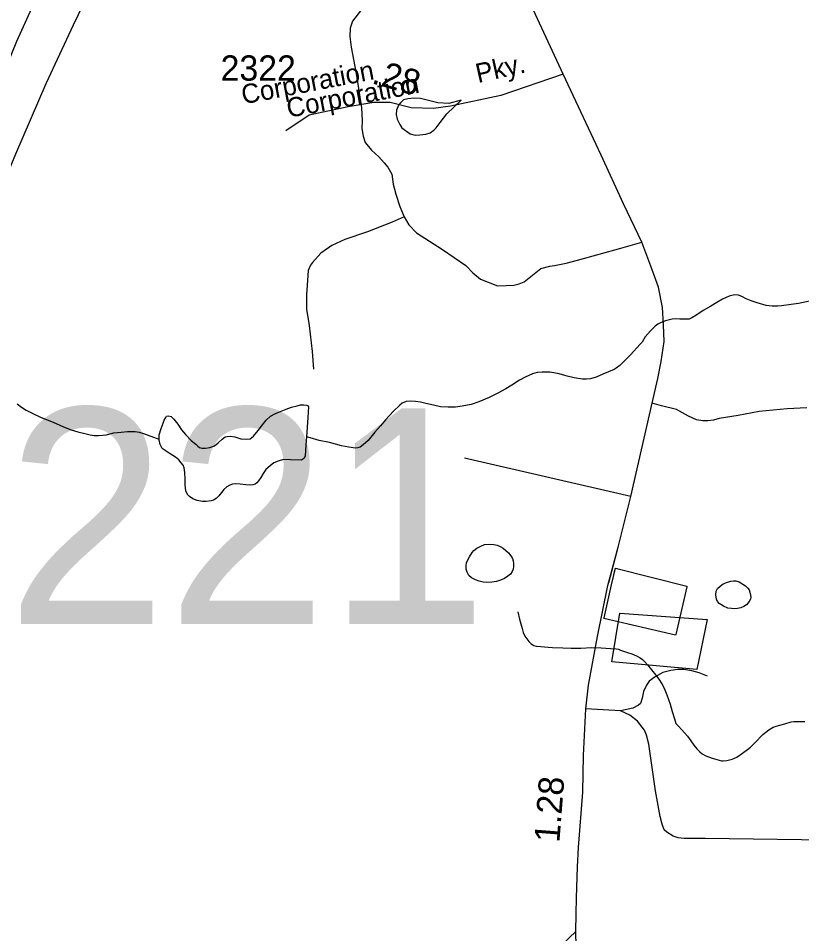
# Model space of a CAD drawing. Extents: x 2220236 to 2384410, y 720751 to 894131.
# Drawn here: x 2346471 to 2350343, y 837260 to 841784 of the extents above; entities that cross this region are included whole.
import ezdxf

# ---------------------------------------------------------------- set-up
doc = ezdxf.new("R2010")
doc.units = 0
doc.layers.add('Default', color=7, linetype='Continuous')

msp = doc.modelspace()

# ---------------------------------------------------------------- linework, layer by layer
at = {"layer": 'Default'}
for p, q in [((2349497.9, 839419.8), (2348677, 839610)), ((2349447, 838361.9), (2349275.4, 838370.5))]:
    msp.add_line(p, q, dxfattribs=at)
for points in [[(2347367.4, 843262.9), (2347261.4, 843101.1), (2347177.5, 842972.8), (2346960.6, 842628.6), (2346845.3, 842435), (2346692.8, 842157.4), (2346569.7, 841907), (2346462.2, 841668.5), (2346350.8, 841396.7), (2346262.9, 841162), (2346190.5, 840935.2), (2346124.1, 840733.8), (2345963.8, 840217.5), (2345834.8, 839802.9), (2345621.8, 839124.4), (2345574.9, 838973.8), (2345391.2, 838377.4), (2345275.9, 838011.7), (2345066.8, 837348.8), (2344957.3, 836994.8), (2344781.2, 836427.7)], [(2347367.4, 843262.9), (2347261.4, 843101.1), (2347177.5, 842972.8), (2346960.6, 842628.6), (2346845.3, 842435), (2346692.8, 842157.4), (2346569.7, 841907), (2346462.2, 841668.5), (2346350.8, 841396.7), (2346262.9, 841162), (2346190.5, 840935.2), (2346124.1, 840733.8), (2345963.8, 840217.5), (2345834.8, 839802.9), (2345621.8, 839124.4), (2345574.9, 838973.8), (2345391.2, 838377.4), (2345275.9, 838011.7), (2345066.8, 837348.8), (2344957.3, 836994.8)], [(2344205.1, 834289), (2344248.3, 834428.5), (2344361.2, 834793), (2344486.3, 835199.7), (2344779.5, 836134.4), (2345074.6, 837078.9), (2345279.8, 837741.8), (2345463.5, 838326.5), (2345787.9, 839351.2), (2345940.4, 839793.2), (2346159.3, 840375.9), (2346307.8, 840751.4), (2346458.3, 841113.1), (2346608.8, 841461.2), (2346743.6, 841750.6), (2346984, 842251.2), (2347103.3, 842483.9), (2347287, 842839.8), (2347408.1, 843058.8), (2347431.8, 843101.1), (2347519.9, 843258.5)], [(2344856.1, 836379.7), (2345074.6, 837078.9), (2345279.8, 837741.8), (2345463.5, 838326.5), (2345787.9, 839351.2), (2345940.4, 839793.2), (2346159.3, 840375.9), (2346307.8, 840751.4), (2346458.3, 841113.1), (2346608.8, 841461.2), (2346743.6, 841750.6), (2346984, 842251.2), (2347103.3, 842483.9), (2347287, 842839.8), (2347408.1, 843058.8), (2347431.8, 843101.1), (2347519.9, 843258.5)], [(2349163.8, 841507.7), (2348985, 841897), (2348886.4, 842104.8), (2348807.9, 842272.3), (2348757.3, 842377.1), (2348686.6, 842532.5), (2348658.7, 842595.3), (2348625.4, 842668.9), (2348606.7, 842734.5), (2348592, 842796.3), (2348579.1, 842862), (2348570.6, 842970.7)], [(2349163.8, 841507.7), (2348985, 841897), (2348886.4, 842104.8), (2348807.9, 842272.3), (2348757.3, 842377.1), (2348686.6, 842532.5), (2348658.7, 842595.3), (2348625.4, 842668.9), (2348606.7, 842734.5), (2348592, 842796.3), (2348579.1, 842862), (2348570.6, 842970.7)], [(2348201.2, 841872), (2348122.4, 841769.1), (2348110.8, 841734.8), (2348109.3, 841692.9), (2348116, 841641), (2348141.5, 841511.4), (2348167.4, 841341.7), (2348170.3, 841277.8), (2348168.8, 841239.7), (2348175.2, 841201.8), (2348185.7, 841170), (2348216, 841132.2), (2348252.4, 841098.7), (2348278.8, 841069.2), (2348296.9, 841047.3), (2348317.5, 841013.5), (2348324, 840963.8), (2348336.6, 840913.9), (2348357.3, 840854.1), (2348378, 840802.3)], [(2349163.8, 841507.7), (2348855.4, 841402.3), (2348606.6, 841350.2), (2348523.6, 841338.3), (2348413.4, 841340.7), (2348309.2, 841366.8), (2348228.6, 841366.8), (2348100.6, 841345.4), (2347908.7, 841305.1), (2347792.6, 841226.9)], [(2349163.8, 841507.7), (2348855.4, 841402.3), (2348606.6, 841350.2), (2348523.6, 841338.3), (2348413.4, 841340.7), (2348309.2, 841366.8), (2348228.6, 841366.8), (2348100.6, 841345.4), (2347908.7, 841305.1), (2347792.6, 841226.9)], [(2349389.6, 838996.1), (2349435.1, 839170.1), (2349497.9, 839419.8), (2349604.3, 839882.4), (2349632.2, 840002.8), (2349649.1, 840086.9), (2349662.4, 840186.9), (2349660.5, 840268.7), (2349654.8, 840354.4), (2349635.7, 840455.3), (2349597.7, 840558.1), (2349552, 840678.1), (2349462.5, 840866.6), (2349352.2, 841106.5), (2349163.8, 841507.7)], [(2349228.3, 837197.4), (2349226.6, 837270.7), (2349228.3, 837358), (2349230.1, 837436.6), (2349235.3, 837590.2), (2349240.5, 837686.2), (2349261.5, 837958.5), (2349265, 838140.1), (2349275.4, 838370.5), (2349289.4, 838487.5), (2349334.5, 838727.8), (2349385.4, 838979.8), (2349435.1, 839170.1), (2349497.9, 839419.8), (2349604.3, 839882.4), (2349632.2, 840002.8), (2349649.1, 840086.9), (2349662.4, 840186.9), (2349660.5, 840268.7), (2349654.8, 840354.4), (2349635.7, 840455.3), (2349597.7, 840558.1), (2349552, 840678.1), (2349462.5, 840866.6), (2349352.2, 841106.5), (2349163.8, 841507.7)], [(2348659.5, 841378.4), (2348598.1, 841362.7), (2348544.4, 841366), (2348498.9, 841377.7), (2348458.9, 841387.1), (2348426.8, 841388.8), (2348396.9, 841386.3), (2348375, 841380.2), (2348361.3, 841368.1), (2348349.4, 841353.8), (2348339.6, 841329.8), (2348337.9, 841307.7), (2348344.2, 841285.7), (2348356.6, 841258), (2348366.6, 841242), (2348407, 841212.7), (2348433.1, 841206.9), (2348455.1, 841207.2), (2348484.9, 841211.5), (2348506.9, 841217.8), (2348524.8, 841230.1), (2348536.7, 841242.2), (2348556.2, 841268.4), (2348588.6, 841311.3), (2348659.5, 841378.4)], [(2348378, 840802.3), (2348318.3, 840775.6), (2348196.9, 840728.3), (2348085.4, 840690.9), (2348019.8, 840660.2), (2347966.3, 840623.4), (2347924.8, 840577.1), (2347915, 840562.9), (2347903.2, 840536.8), (2347894.7, 840416.8), (2347895.6, 840346.8), (2347908.6, 840264.9), (2347924.2, 840137), (2347929.2, 840049.2)], [(2348378, 840802.3), (2348400.4, 840762.6), (2348438.9, 840723.1), (2348567.9, 840640.8), (2348682.8, 840562), (2348717.2, 840526.4), (2348755.5, 840495), (2348839.9, 840462), (2348881.9, 840462.5), (2348919.8, 840464.9), (2348945.8, 840471.4), (2348971.6, 840481.6), (2349052.9, 840548), (2349098.7, 840558.7), (2349121, 840561.5), (2349178.6, 840573.7), (2349234.4, 840587.7), (2349449.4, 840647.2), (2349552, 840678.1)], [(2350381.5, 840385.3), (2350327.4, 840374.9), (2350291.6, 840368.5), (2350243.9, 840363.2), (2350225.6, 840361.5), (2350196.4, 840361.3), (2350167.7, 840364.1), (2350123.5, 840378), (2350093.6, 840387.3), (2350069.2, 840397.1), (2350051.1, 840406.9), (2350031.1, 840415.3), (2350011, 840416.7), (2349985, 840410.1), (2349951.4, 840396.3), (2349923.5, 840379.7), (2349893.8, 840361.1), (2349855.9, 840339.2), (2349820.2, 840314.7), (2349800.6, 840303.1), (2349786.4, 840297.6), (2349762.5, 840296), (2349740.5, 840297.4), (2349720.4, 840298.2), (2349702.4, 840296.8), (2349670.6, 840288.9), (2349648.6, 840280.5), (2349632.2, 840271.6), (2349618.8, 840262.2), (2349595.1, 840239.9), (2349569.5, 840209.3), (2349553.8, 840183.1), (2349544, 840172.8), (2349496.6, 840121), (2349467, 840090.2), (2349443.3, 840067.9), (2349425.8, 840054.7), (2349415.6, 840047.8), (2349387.5, 840036.8), (2349359.7, 840025.1), (2349327.8, 840010.7), (2349299.9, 840002), (2349279.4, 839999.5), (2349260, 839999.7), (2349218, 840006.8), (2349183.9, 840014.6), (2349143.7, 840026.1), (2349117.5, 840032.3), (2349097.7, 840035.7), (2349059.6, 840034.8), (2349035.4, 840033.2), (2349011.7, 840026.3), (2348976, 840010.1), (2348948, 839995.8), (2348910.3, 839971.3), (2348880.5, 839953), (2348840.7, 839930.7), (2348798.3, 839909.3), (2348747.3, 839887.5), (2348709.4, 839875.4), (2348665.5, 839866.1), (2348631.5, 839862.4), (2348595.7, 839861.6), (2348557.6, 839863.3), (2348523.5, 839871.1), (2348485.3, 839880.1), (2348459.2, 839886.5), (2348433.4, 839889.4), (2348409.4, 839891.7)], [(2346465.2, 839877.8), (2346487.5, 839862.3), (2346509.8, 839846.8), (2346542, 839831.1), (2346584.1, 839811.5), (2346642.5, 839788.3), (2346694.7, 839765.1), (2346732.7, 839749.3), (2346764.9, 839740.1), (2346799.1, 839731.7), (2346826.3, 839724.6), (2346846.1, 839722.1), (2346867.1, 839721.3), (2346888.7, 839722.8), (2346905.1, 839725.2), (2346943.1, 839734.3), (2346979, 839738), (2347011.1, 839741), (2347049.2, 839740.9), (2347067.6, 839738.4), (2347089.2, 839732), (2347139.2, 839714.4), (2347157.5, 839706.9), (2347167.6, 839703.1)], [(2347167.6, 839703.1), (2347167.3, 839724.4), (2347176.8, 839756.9), (2347186.6, 839782.6), (2347192.3, 839797), (2347200.2, 839811.1), (2347203.9, 839817.1), (2347212, 839819.1), (2347226, 839815.4), (2347240, 839802.2), (2347258.7, 839777.4), (2347276.9, 839750.2), (2347297.2, 839726.4), (2347325.6, 839698), (2347347.8, 839678.6), (2347358, 839669.2), (2347366.8, 839662), (2347378.1, 839659.2), (2347396.1, 839659.2), (2347418, 839661.8), (2347440, 839671.5), (2347458.1, 839686.4), (2347478.3, 839704.3), (2347493.3, 839714.8), (2347503.4, 839716.8), (2347519.4, 839719.1), (2347541.2, 839715.1), (2347571.5, 839705.8), (2347597.5, 839703.6), (2347617.4, 839706), (2347633.3, 839718.2), (2347657.1, 839746.1), (2347678.6, 839774.8), (2347696.4, 839796.9), (2347718.2, 839817.5), (2347738.1, 839829.1), (2347769.7, 839841.9), (2347795.6, 839851.8), (2347821.4, 839862.7), (2347849.4, 839868.8), (2347865.3, 839872.7), (2347881.4, 839873.4), (2347897.5, 839871.8), (2347903.6, 839867.7), (2347905.7, 839863.9), (2347902.3, 839811.2), (2347895, 839715.8)], [(2348409.4, 839891.7), (2348387.2, 839889.2), (2348367.5, 839881.1), (2348356.4, 839871.5), (2348325.7, 839842.3), (2348286.4, 839799.7), (2348260.7, 839770.1), (2348233.8, 839737.8), (2348199.7, 839697), (2348176, 839676.4), (2348160, 839664.2), (2348149.4, 839660.5), (2348137.9, 839660), (2348103.9, 839663.6), (2348067.9, 839671), (2348009.8, 839686.6), (2347957.5, 839697.6), (2347913.3, 839709.9), (2347895, 839715.8)], [(2350368.7, 839858.6), (2350270.8, 839853.4), (2350132.9, 839839.8), (2350029.3, 839820.5), (2349935.5, 839805.3), (2349907.6, 839797), (2349879.7, 839794.6), (2349853.7, 839794.3), (2349823.6, 839800.1), (2349783.3, 839817.5), (2349724.9, 839850.9), (2349649.7, 839868.4), (2349604.3, 839882.4)], [(2347895, 839715.8), (2347891.8, 839675.3), (2347888.5, 839619.3), (2347881.4, 839607.5), (2347870.9, 839600.5), (2347816.7, 839601), (2347782.5, 839602.8), (2347754.6, 839595.1), (2347733.9, 839586.1), (2347715.2, 839571.2), (2347695.2, 839553.3), (2347681.5, 839534.7), (2347669.9, 839514.5), (2347658.1, 839498.3), (2347650, 839488.1), (2347642, 839482.2), (2347630.3, 839478.5), (2347618.3, 839476.3), (2347596.2, 839477.7), (2347568.2, 839481.5), (2347544.2, 839483.1), (2347530.1, 839480.9), (2347516.2, 839477.1), (2347502.4, 839468.3), (2347486.6, 839454.5), (2347474.7, 839439.9), (2347462.9, 839424), (2347449, 839410.3), (2347435.2, 839401.5), (2347424.2, 839398.5), (2347399.1, 839395.1), (2347381, 839395.1), (2347355.2, 839400.6), (2347334.2, 839408.9), (2347317, 839420.3), (2347306.7, 839430.8), (2347298.4, 839448.5), (2347296.2, 839477.9), (2347295.7, 839506.5), (2347293.4, 839538.5), (2347291.2, 839562.1), (2347285, 839575.9), (2347276.7, 839586.1), (2347264.6, 839602), (2347248.6, 839615.5), (2347222.3, 839631.5), (2347206.2, 839640.6), (2347181.9, 839657.1), (2347171.9, 839677), (2347167.6, 839700.8), (2347167.6, 839703.1)], [(2348685.2, 839070.3), (2348685.1, 839080.1), (2348686.9, 839092.4), (2348692.6, 839106.7), (2348700.5, 839122.4), (2348714.7, 839143.7), (2348722.2, 839152.9), (2348737.5, 839164.3), (2348756.4, 839175), (2348775.8, 839183), (2348801.9, 839185.7), (2348820.7, 839183.2), (2348837.9, 839179.9), (2348853, 839173), (2348868.1, 839164.8), (2348894.3, 839142.8), (2348905.7, 839127.6), (2348912.8, 839114.7), (2348916.3, 839102.7), (2348919.1, 839088.7), (2348919, 839074.9), (2348917.3, 839060.8), (2348912.2, 839050), (2348903.5, 839037.2), (2348890.5, 839026.2), (2348873.9, 839014.7), (2348854.9, 839006.7), (2348834.1, 838999.9), (2348811.6, 838997.3), (2348786.1, 838995.6), (2348768.6, 838997.2), (2348748.1, 839001.3), (2348730.7, 839008.8), (2348710.3, 839018.8), (2348697.7, 839030.4), (2348689.5, 839046.5), (2348685.2, 839062.1), (2348685.2, 839070.3)], [(2349415, 839035.7), (2349422.5, 839066.6), (2349433, 839063.9)], [(2349415, 839035.7), (2349422.5, 839066.6), (2349433, 839063.9)], [(2349918, 838934.3), (2349920.9, 838952.5), (2349926.6, 838965.2), (2349939.2, 838977.2), (2349955.5, 838988.3), (2349976.5, 838997.4), (2349993.3, 839002.4), (2350006.4, 839004.5), (2350017.5, 839004), (2350034.2, 838998.1), (2350064.5, 838979), (2350076.5, 838967), (2350082.7, 838959.1), (2350089, 838941.3), (2350091.1, 838923.3), (2350089.2, 838913.4), (2350083.5, 838901), (2350069.7, 838884.7), (2350056.6, 838876.9), (2350041.7, 838870.4), (2350025.1, 838866.5), (2350012, 838865.9), (2349996.2, 838866.9), (2349977.8, 838869.4), (2349955.8, 838877.7), (2349935.5, 838891.7), (2349927.6, 838901.2), (2349921.5, 838913.1), (2349918, 838934.3)], [(2348939.7, 838850), (2348948.4, 838813.6), (2348960.8, 838768.1), (2348966.9, 838747.7), (2348975.2, 838730), (2348983.6, 838716.5), (2348993.6, 838704.5), (2349005.6, 838692.8), (2349019, 838684.2), (2349030, 838680.7), (2349054, 838679), (2349090, 838675.6), (2349112, 838674.2), (2349161.6, 838672.9), (2349204, 838671.4), (2349251.9, 838671.7), (2349306, 838673.9), (2349352, 838672.5), (2349398.1, 838669.5), (2349426.1, 838667.3), (2349437.3, 838665.2), (2349448, 838661.7), (2349482.3, 838649.9), (2349504.2, 838642.6), (2349526.6, 838632.7), (2349544.4, 838622.9), (2349556.5, 838615.2), (2349566.4, 838605.8), (2349580.9, 838589), (2349601.3, 838563.6), (2349621.7, 838538.1), (2349640.8, 838512), (2349656.3, 838486.4), (2349666.1, 838465.5), (2349676.6, 838440.3), (2349693.2, 838395), (2349702.9, 838358.6), (2349714.3, 838321.4), (2349720.4, 838299.3), (2349724.2, 838295.5), (2349732.7, 838287.7), (2349750.9, 838267.7), (2349779.2, 838236.1), (2349795.5, 838213.7), (2349809.8, 838192.3), (2349824, 838173.9), (2349839.1, 838158.1), (2349850.3, 838148.7), (2349868.5, 838138.9), (2349900.5, 838127.1), (2349946.6, 838114.2), (2349955.5, 838113.6), (2349972.8, 838116), (2349998.5, 838121.9), (2350022.3, 838132.8), (2350050.1, 838151.3), (2350074.7, 838169.4), (2350089.9, 838181.5), (2350113.6, 838205.4), (2350151, 838244), (2350165.6, 838256.1), (2350181, 838266.6), (2350202.7, 838280.6), (2350216.6, 838286.1), (2350234.5, 838290.8), (2350260.4, 838297.8), (2350290.3, 838306.2), (2350304.7, 838307.8), (2350326.3, 838308.7), (2350358.4, 838309)], [(2349404.2, 838602.8), (2349444.2, 838844.6), (2349876.1, 838812.5), (2349824.3, 838565.6), (2349404.2, 838602.8)], [(2349876.8, 838533.1), (2349836.6, 838548.5), (2349800.4, 838558.2), (2349760.5, 838565.6), (2349728.4, 838565.3), (2349696.4, 838561), (2349656.6, 838550.3), (2349618.8, 838530), (2349589.1, 838507.6), (2349575.4, 838487.4), (2349561.8, 838457.2), (2349554.2, 838423.3), (2349546.4, 838397.2), (2349536.6, 838389), (2349508.7, 838374.6), (2349447, 838361.9)], [(2350894.2, 837717.5), (2350698.3, 837719.1), (2349866.4, 837731.1), (2349762.4, 837729.9), (2349732.4, 837733.7), (2349708.3, 837741.3), (2349676.1, 837761), (2349664, 837772.7), (2349653.7, 837800.7), (2349643.1, 837838.5), (2349619.7, 837966.2), (2349586.9, 838195.7), (2349576.4, 838241.5), (2349566, 838265.5), (2349531.6, 838310.9), (2349493.1, 838340.6), (2349447, 838361.9)], [(2349226.6, 837270.7), (2349158.9, 837206.8), (2349135.1, 837188.6), (2349071.6, 837149.8)]]:
    msp.add_lwpolyline(points, dxfattribs=at)
msp.add_lwpolyline([(2349720.2, 838738), (2349719.5, 838734.6), (2349365.8, 838818.2), (2349366.5, 838821.4), (2349402.5, 838984.5), (2349422.5, 839066.6), (2349775.8, 838976.7), (2349775, 838973.4)], close=True, dxfattribs=at)
msp.add_lwpolyline([(2349720.2, 838738), (2349719.5, 838734.6), (2349365.8, 838818.2), (2349366.5, 838821.4), (2349402.5, 838984.5), (2349422.5, 839066.6), (2349775.8, 838976.7), (2349775, 838973.4)], close=True, dxfattribs=at)

# ---------------------------------------------------------------- texts
for s, height, p in [('2322', 125, (2347470.9, 841475.3)), ('2322', 125, (2347470.9, 841475.3)), ('221', 1066.27, (2346411.9, 838790.6))]:
    msp.add_text(s, height=height, dxfattribs=at).set_placement(p)
for s, height, rotation, p in [('Corporation', 95, 10.833, (2347583.2, 841358.1)), ('.28', 125, 343.9491, (2348212.9, 841463.6)), ('Pky.', 95, 12.5685, (2348743, 841463.5)), ('Pky.', 95, 12.5685, (2348743, 841463.5)), ('Corporation', 95, 10.833, (2347806.6, 841291.7)), ('1.28', 125, 85.6041, (2349145.2, 837707.8))]:
    msp.add_text(s, height=height, rotation=rotation, dxfattribs=at).set_placement(p)

doc.saveas('drawing.dxf')
